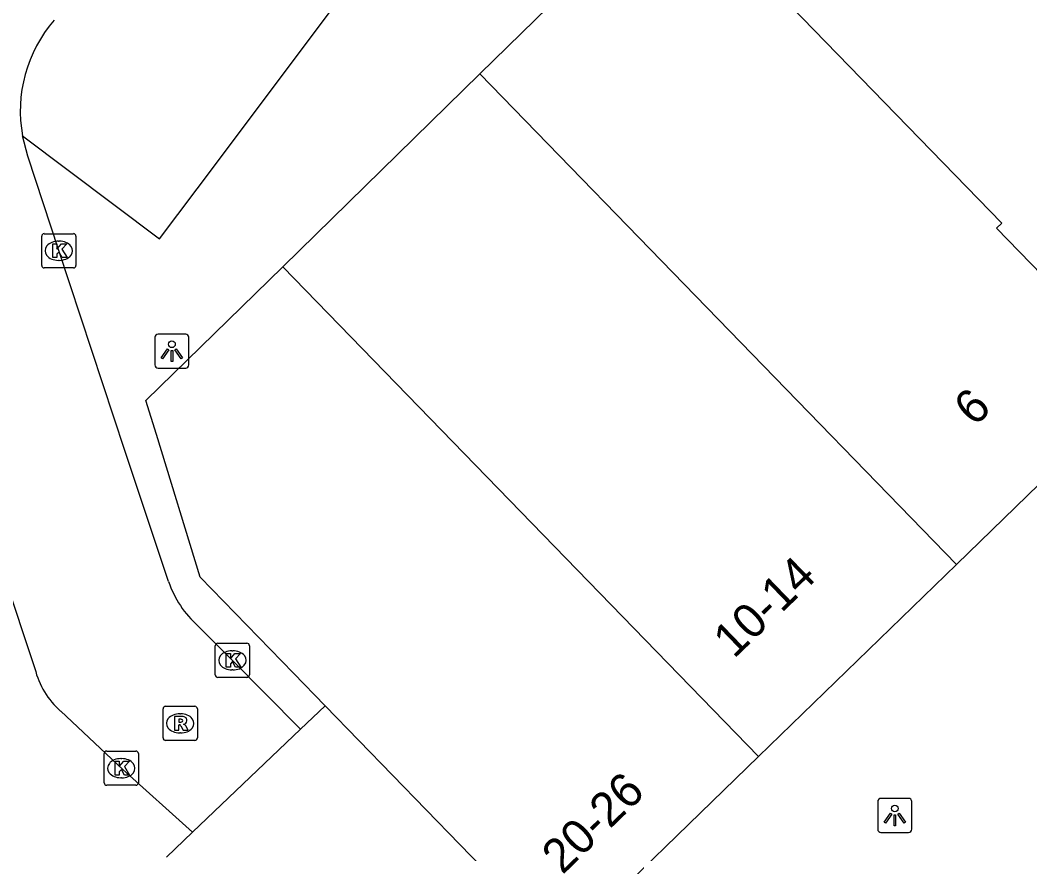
# Model space of a CAD drawing. Extents: x 161087 to 161922, y 382574 to 383873.
# Drawn here: x 161364.03 to 161393.54, y 383466.61 to 383490.97 of the extents above; entities that cross this region are included whole.
import ezdxf

# ---------------------------------------------------------------- set-up
doc = ezdxf.new("R2010")
doc.units = 0
for name, color, linetype in [('IMGEO_Kolk', 7, 'Continuous'), ('IMGEO_Lichtpunt', 7, 'Continuous'), ('IMGEO_Pand', 7, 'Continuous'), ('IMGEO_Pand_nummerreeks', 7, 'Continuous'), ('IMGEO_Rijbaan_lokaal_open', 7, 'Continuous'), ('IMGEO_Rioolput', 7, 'Continuous'), ('IMGEO_Voetpad_open', 7, 'Continuous')]:
    doc.layers.add(name, color=color, linetype=linetype)

msp = doc.modelspace()

# ---------------------------------------------------------------- linework, layer by layer
at = {"layer": 'IMGEO_Kolk'}
for p, q in [((161364.66, 383483.808), (161364.66, 383484.66)), ((161364.735, 383484.734), (161365.587, 383484.734)), ((161365.661, 383484.66), (161365.661, 383483.808)), ((161365.148, 383484.514), (161365.173, 383484.514)), ((161365.171, 383483.954), (161365.146, 383483.954)), ((161365.587, 383483.734), (161364.735, 383483.734)), ((161369.807, 383472.761), (161370.659, 383472.761)), ((161369.732, 383471.835), (161369.732, 383472.687)), ((161370.22, 383472.541), (161370.245, 383472.541)), ((161370.733, 383472.687), (161370.733, 383471.835)), ((161370.243, 383471.981), (161370.218, 383471.981)), ((161370.659, 383471.761), (161369.807, 383471.761)), ((161366.484, 383468.683), (161366.484, 383469.535)), ((161366.559, 383469.609), (161367.411, 383469.609)), ((161367.485, 383469.535), (161367.485, 383468.683)), ((161366.972, 383469.389), (161366.997, 383469.389)), ((161366.995, 383468.829), (161366.97, 383468.829)), ((161367.411, 383468.609), (161366.559, 383468.609))]:
    msp.add_line(p, q, dxfattribs=at)
for points in [[(161364.66, 383483.808), (161364.66, 383484.66)], [(161364.735, 383484.734), (161365.587, 383484.734)], [(161365.661, 383484.66), (161365.661, 383483.808)], [(161364.981, 383484.434), (161365.104, 383484.434), (161365.104, 383484.283), (161365.234, 383484.434), (161365.398, 383484.434), (161365.252, 383484.283), (161365.405, 383484.034), (161365.253, 383484.034), (161365.168, 383484.198), (161365.104, 383484.131), (161365.104, 383484.034), (161364.981, 383484.034), (161364.981, 383484.434)], [(161365.587, 383483.734), (161364.735, 383483.734)], [(161369.807, 383472.761), (161370.659, 383472.761)], [(161369.732, 383471.835), (161369.732, 383472.687)], [(161370.053, 383472.461), (161370.176, 383472.461), (161370.176, 383472.31), (161370.306, 383472.461), (161370.47, 383472.461), (161370.324, 383472.31), (161370.477, 383472.061), (161370.325, 383472.061), (161370.24, 383472.225), (161370.176, 383472.158), (161370.176, 383472.061), (161370.053, 383472.061), (161370.053, 383472.461)], [(161370.733, 383472.687), (161370.733, 383471.835)], [(161370.659, 383471.761), (161369.807, 383471.761)], [(161366.484, 383468.683), (161366.484, 383469.535)], [(161366.559, 383469.609), (161367.411, 383469.609)], [(161367.485, 383469.535), (161367.485, 383468.683)], [(161366.805, 383469.309), (161366.928, 383469.309), (161366.928, 383469.158), (161367.058, 383469.309), (161367.222, 383469.309), (161367.076, 383469.158), (161367.229, 383468.909), (161367.077, 383468.909), (161366.992, 383469.073), (161366.928, 383469.006), (161366.928, 383468.909), (161366.805, 383468.909), (161366.805, 383469.309)], [(161367.411, 383468.609), (161366.559, 383468.609)]]:
    msp.add_lwpolyline(points, dxfattribs=at)
for centre, start, end in [((161364.737, 383484.658), 91.552, 178.448), ((161364.737, 383484.658), 91.552, 178.448), ((161365.585, 383484.658), 1.552, 88.448), ((161365.585, 383484.658), 1.552, 88.448), ((161364.737, 383483.81), 181.552, 268.448), ((161364.737, 383483.81), 181.552, 268.448), ((161365.585, 383483.81), 271.552, 358.448), ((161365.585, 383483.81), 271.552, 358.448), ((161369.809, 383472.685), 91.552, 178.448), ((161369.809, 383472.685), 91.552, 178.448), ((161370.657, 383472.685), 1.552, 88.448), ((161370.657, 383472.685), 1.552, 88.448), ((161369.809, 383471.837), 181.552, 268.448), ((161369.809, 383471.837), 181.552, 268.448), ((161370.657, 383471.837), 271.552, 358.448), ((161370.657, 383471.837), 271.552, 358.448), ((161366.561, 383469.533), 91.552, 178.448), ((161366.561, 383469.533), 91.552, 178.448), ((161367.409, 383469.533), 1.552, 88.448), ((161367.409, 383469.533), 1.552, 88.448), ((161366.561, 383468.685), 181.552, 268.448), ((161366.561, 383468.685), 181.552, 268.448), ((161367.409, 383468.685), 271.552, 358.448), ((161367.409, 383468.685), 271.552, 358.448)]:
    msp.add_arc(centre, 0.0765, start, end, dxfattribs=at)
for centre, major_axis, ratio, start_param, end_param in [((161365.147, 383484.234), (-0.387, 0.002), 0.722429, 4.712389, 7.853982), ((161365.172, 383484.234), (-0.39, 0.002), 0.717154, 1.570796, 4.712389), ((161370.219, 383472.261), (-0.387, 0.002), 0.722429, 4.712389, 7.853982), ((161370.244, 383472.261), (-0.39, 0.002), 0.717154, 1.570796, 4.712389), ((161366.971, 383469.109), (-0.387, 0.002), 0.722429, 4.712389, 7.853982), ((161366.996, 383469.109), (-0.39, 0.002), 0.717154, 1.570796, 4.712389)]:
    msp.add_ellipse(centre, major_axis=major_axis, ratio=ratio, start_param=start_param, end_param=end_param, dxfattribs=at)
at = {"layer": 'IMGEO_Lichtpunt'}
for p, q in [((161367.965, 383481.704), (161367.965, 383480.897)), ((161367.965, 383481.704), (161367.965, 383480.897)), ((161368.867, 383481.799), (161368.059, 383481.799)), ((161368.867, 383481.799), (161368.059, 383481.799)), ((161368.961, 383480.897), (161368.961, 383481.704)), ((161368.961, 383480.897), (161368.961, 383481.704)), ((161368.059, 383480.803), (161368.867, 383480.803)), ((161368.059, 383480.803), (161368.867, 383480.803)), ((161389.092, 383468.132), (161389.092, 383467.325)), ((161389.092, 383468.132), (161389.092, 383467.325)), ((161389.994, 383468.227), (161389.186, 383468.227)), ((161389.994, 383468.227), (161389.186, 383468.227)), ((161390.088, 383467.325), (161390.088, 383468.132)), ((161390.088, 383467.325), (161390.088, 383468.132)), ((161389.186, 383467.231), (161389.994, 383467.231)), ((161389.186, 383467.231), (161389.994, 383467.231))]:
    msp.add_line(p, q, dxfattribs=at)
for points in [[(161368.339, 383481.368), (161368.378, 383481.34), (161368.19, 383481.078), (161368.152, 383481.105), (161368.339, 383481.368)], [(161368.441, 383481.32), (161368.488, 383481.32), (161368.488, 383480.998), (161368.441, 383480.998), (161368.441, 383481.32)], [(161368.551, 383481.34), (161368.589, 383481.367), (161368.776, 383481.105), (161368.737, 383481.077), (161368.551, 383481.34)], [(161389.466, 383467.796), (161389.505, 383467.768), (161389.317, 383467.506), (161389.279, 383467.533), (161389.466, 383467.796)], [(161389.568, 383467.748), (161389.615, 383467.748), (161389.615, 383467.426), (161389.568, 383467.426), (161389.568, 383467.748)], [(161389.678, 383467.768), (161389.716, 383467.795), (161389.903, 383467.533), (161389.864, 383467.505), (161389.678, 383467.768)]]:
    msp.add_lwpolyline(points, dxfattribs=at)
for centre in [(161368.464, 383481.502), (161389.591, 383467.93)]:
    msp.add_circle(centre, 0.0994, dxfattribs=at)
for centre, start, end in [((161368.059, 383481.704), 90, 180), ((161368.059, 383481.704), 90, 180), ((161368.867, 383481.704), 0, 90), ((161368.867, 383481.704), 0, 90), ((161368.059, 383480.897), 180, 270), ((161368.059, 383480.897), 180, 270), ((161368.867, 383480.897), 270, 0), ((161368.867, 383480.897), 270, 360), ((161389.186, 383468.132), 90, 180), ((161389.186, 383468.132), 90, 180), ((161389.994, 383468.132), 0, 90), ((161389.994, 383468.132), 0, 90), ((161389.186, 383467.325), 180, 270), ((161389.186, 383467.325), 180, 270), ((161389.994, 383467.325), 270, 0), ((161389.994, 383467.325), 270, 360)]:
    msp.add_arc(centre, 0.0946, start, end, dxfattribs=at)
at = {"layer": 'IMGEO_Pand'}
for points in [[(161383.117, 383494.931), (161377.466, 383489.405)], [(161396.908, 383480.42), (161392.564, 383484.894), (161392.718, 383485.043), (161383.117, 383494.931)], [(161377.466, 383489.405), (161371.704, 383483.769)], [(161377.466, 383489.405), (161391.391, 383475.063)], [(161372.94, 383470.935), (161372.014, 383471.888), (161369.29, 383474.69), (161368.01, 383478.859), (161367.705, 383479.855), (161371.704, 383483.769)], [(161371.704, 383483.769), (161385.608, 383469.448)], [(161396.908, 383480.42), (161391.391, 383475.063)], [(161391.391, 383475.063), (161385.608, 383469.448)], [(161372.225, 383470.252), (161372.94, 383470.935)], [(161372.94, 383470.935), (161379.834, 383463.842)], [(161369.068, 383467.238), (161372.225, 383470.252)], [(161385.608, 383469.448), (161379.834, 383463.842)], [(161368.302, 383466.506), (161369.068, 383467.238)]]:
    msp.add_lwpolyline(points, dxfattribs=at)
at = {"layer": 'IMGEO_Rijbaan_lokaal_open'}
for points in [[(161368.367, 383474.564), (161367.091, 383478.394), (161365.159, 383484.238), (161364.259, 383486.995), (161364.101, 383487.591)], [(161359.837, 383485.898), (161364.462, 383472.021)], [(161372.225, 383470.252), (161370.154, 383472.339), (161369.226, 383473.269)], [(161365.214, 383470.777), (161367.032, 383469.066), (161369.068, 383467.238)]]:
    msp.add_lwpolyline(points, dxfattribs=at)
for centre, radius, start, end in [((161368.06, 383488.326), 4.026, 138.8681, 190.5243), ((161371.299, 383475.577), 3.102, 199.0529, 228.0614), ((161366.78, 383472.573), 2.383, 193.3965, 228.9096)]:
    msp.add_arc(centre, radius, start, end, dxfattribs=at)
at = {"layer": 'IMGEO_Rioolput'}
for p, q in [((161368.207, 383469.992), (161368.207, 383470.844)), ((161368.282, 383470.918), (161369.134, 383470.918)), ((161368.695, 383470.698), (161368.72, 383470.698)), ((161369.208, 383470.844), (161369.208, 383469.992)), ((161368.718, 383470.138), (161368.693, 383470.138)), ((161369.134, 383469.918), (161368.282, 383469.918))]:
    msp.add_line(p, q, dxfattribs=at)
for points in [[(161368.207, 383469.992), (161368.207, 383470.844)], [(161368.282, 383470.918), (161369.134, 383470.918)], [(161369.208, 383470.844), (161369.208, 383469.992)], [(161368.796, 383470.616), (161368.544, 383470.618), (161368.544, 383470.218)], [(161368.544, 383470.218), (161368.668, 383470.218), (161368.668, 383470.38), (161368.679, 383470.38)], [(161368.722, 383470.537), (161368.668, 383470.537), (161368.668, 383470.456)], [(161368.668, 383470.456), (161368.72, 383470.456)], [(161368.726, 383470.351), (161368.797, 383470.218), (161368.937, 383470.218), (161368.872, 383470.344)], [(161369.134, 383469.918), (161368.282, 383469.918)]]:
    msp.add_lwpolyline(points, dxfattribs=at)
for centre, radius, start, end in [((161368.284, 383470.842), 0.0765, 91.552, 178.448), ((161368.284, 383470.842), 0.0765, 91.552, 178.448), ((161369.132, 383470.842), 0.0765, 1.552, 88.448), ((161369.132, 383470.842), 0.0765, 1.552, 88.448), ((161368.678, 383470.327), 0.0533, 26.0293, 88.6989), ((161368.704, 383470.645), 0.19, 274.7715, 282.9687), ((161368.728, 383470.441), 0.0964, 77.0061, 93.1865), ((161368.742, 383470.498), 0.0378, 276.6634, 79.6772), ((161368.795, 383470.506), 0.109, 350.3612, 89.416), ((161368.793, 383470.506), 0.112, 277.5842, 350.9817), ((161368.777, 383470.291), 0.108, 29.5134, 73.7905), ((161368.284, 383469.994), 0.0765, 181.552, 268.448), ((161368.284, 383469.994), 0.0765, 181.552, 268.448), ((161369.132, 383469.994), 0.0765, 271.552, 358.448), ((161369.132, 383469.994), 0.0765, 271.552, 358.448)]:
    msp.add_arc(centre, radius, start, end, dxfattribs=at)
for centre, major_axis, ratio, start_param, end_param in [((161368.694, 383470.418), (-0.387, 0.002), 0.722429, 4.712389, 7.853982), ((161368.719, 383470.418), (-0.39, 0.002), 0.717154, 1.570796, 4.712389)]:
    msp.add_ellipse(centre, major_axis=major_axis, ratio=ratio, start_param=start_param, end_param=end_param, dxfattribs=at)
at = {"layer": 'IMGEO_Voetpad_open'}
msp.add_lwpolyline([(161364.101, 383487.591), (161368.101, 383484.588), (161369.739, 383486.759), (161379.067, 383499.217), (161381.703, 383502.738), (161380.156, 383503.898)], dxfattribs=at)

# ---------------------------------------------------------------- texts
at = {"layer": 'IMGEO_Pand_nummerreeks'}
for s, rotation, p in [('6', 44.4394, (161391.926, 383479.07)), ('10-14', 43.9351, (161384.885, 383472.289)), ('20-26', 44.1521, (161379.878, 383465.975))]:
    msp.add_text(s, height=1, rotation=rotation, dxfattribs=at).set_placement(p)

doc.saveas('drawing.dxf')
